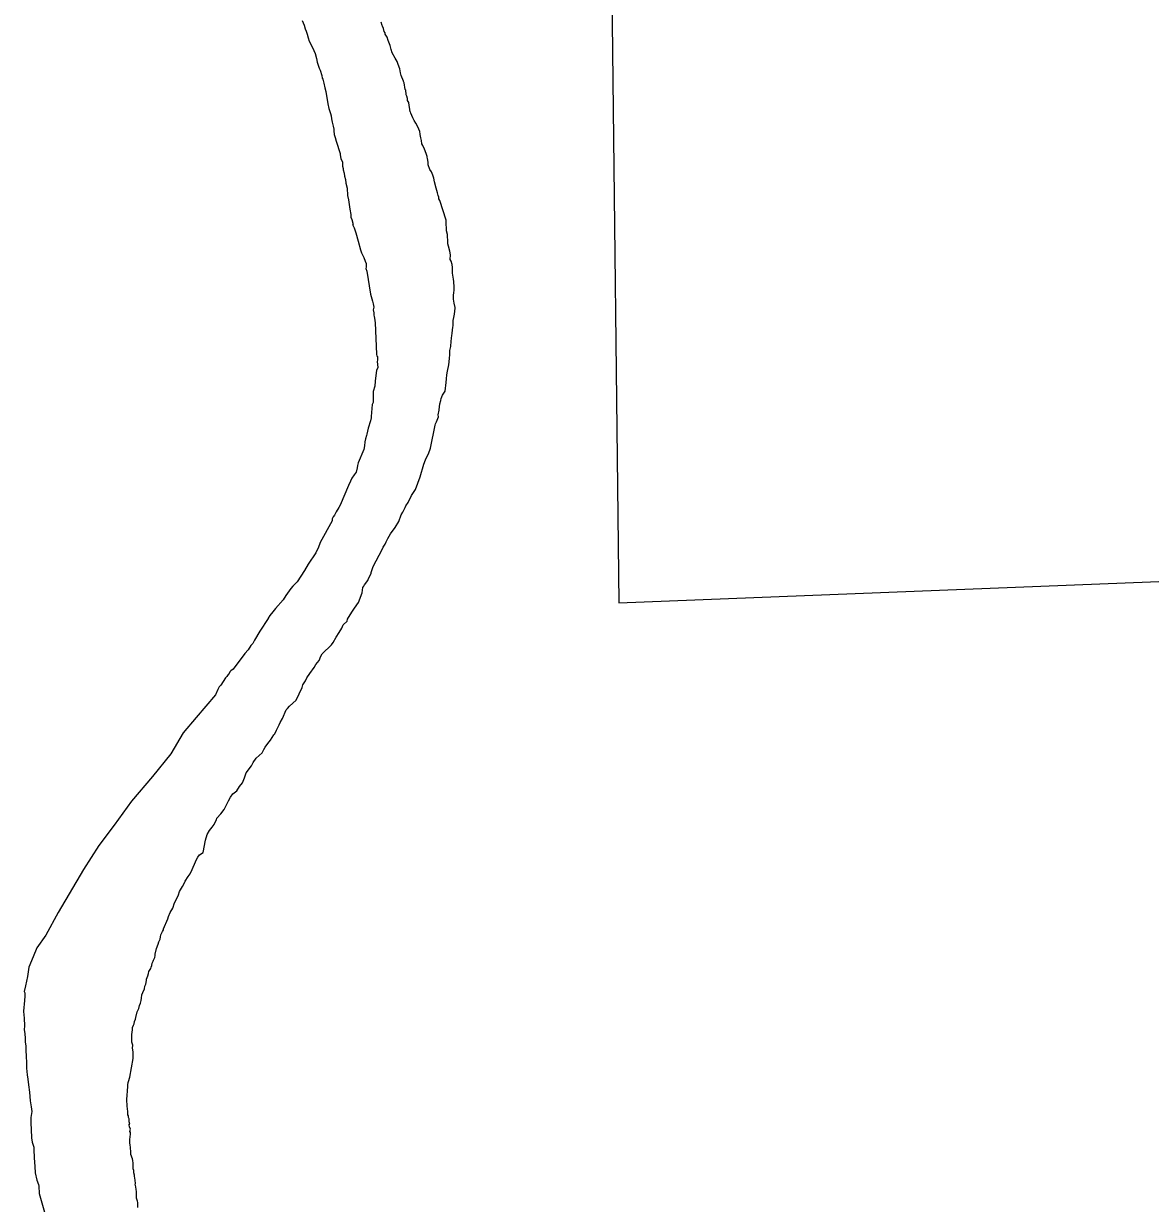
# Model space of a CAD drawing. Extents: x -939622 to -934222, y 1383701 to 1385301.
# Drawn here: x -935901.48 to -935894.15, y 1383950.49 to 1383958.16 of the extents above; entities that cross this region are included whole.
import ezdxf

# ---------------------------------------------------------------- set-up
doc = ezdxf.new("R2010")
doc.units = 0
doc.layers.add('Level 7', color=7, linetype='Continuous')
doc.layers.add('Level 9', color=7, linetype='Continuous')

msp = doc.modelspace()

# ---------------------------------------------------------------- linework, layer by layer
at = {"layer": 'Level 7'}
msp.add_lwpolyline([(-935897.6511, 1383958.3597), (-935897.6053, 1383954.3937), (-935889.3156, 1383954.721), (-935889.2347, 1383950.7073), (-935885.2992, 1383950.8163), (-935885.4351, 1383958.8848), (-935885.4892, 1383964.1179)], dxfattribs=at)
at = {"layer": 'Level 9'}
for points in [[(-935899.6668, 1383958.1817), (-935899.6537, 1383958.1521), (-935899.6468, 1383958.1282), (-935899.6402, 1383958.1134), (-935899.6335, 1383958.0926), (-935899.6266, 1383958.0688), (-935899.6198, 1383958.048), (-935899.6132, 1383958.0332), (-935899.6068, 1383958.0214), (-935899.6002, 1383958.0066), (-935899.5905, 1383957.9858), (-935899.5808, 1383957.9681), (-935899.5736, 1383957.9353), (-935899.5697, 1383957.9114), (-935899.5562, 1383957.8727), (-935899.5497, 1383957.8579), (-935899.5395, 1383957.8252), (-935899.5358, 1383957.8073), (-935899.5326, 1383957.8014), (-935899.5256, 1383957.7745), (-935899.5185, 1383957.7447), (-935899.5116, 1383957.7209), (-935899.4996, 1383957.6401)], [(-935898.7296, 1383956.8652), (-935898.7302, 1383956.8832), (-935898.771, 1383957.0112), (-935898.7775, 1383957.023), (-935898.7778, 1383957.032), (-935898.7812, 1383957.0439), (-935898.7849, 1383957.0618), (-935898.795, 1383957.0915), (-935898.8056, 1383957.1333), (-935898.8095, 1383957.1572), (-935898.8161, 1383957.175), (-935898.826, 1383957.1987), (-935898.8356, 1383957.2134), (-935898.8457, 1383957.2432), (-935898.8463, 1383957.2612), (-935898.8502, 1383957.2851), (-935898.8536, 1383957.294), (-935898.8537, 1383957.297), (-935898.8605, 1383957.3179), (-935898.8705, 1383957.3446), (-935898.8803, 1383957.3683), (-935898.8868, 1383957.3801), (-935898.8906, 1383957.401), (-935898.8942, 1383957.4189), (-935898.898, 1383957.4399), (-935898.8981, 1383957.4429), (-935898.9018, 1383957.4608), (-935898.9083, 1383957.4756), (-935898.9182, 1383957.4993), (-935898.9278, 1383957.514), (-935898.9374, 1383957.5317), (-935898.9471, 1383957.5494), (-935898.9602, 1383957.579), (-935898.9605, 1383957.588), (-935898.9635, 1383957.5879), (-935898.9677, 1383957.6179), (-935898.9711, 1383957.6298), (-935898.9718, 1383957.6478), (-935898.9813, 1383957.6625), (-935898.9818, 1383957.6746), (-935898.9853, 1383957.6895), (-935898.9887, 1383957.6984), (-935898.9891, 1383957.7104), (-935898.9924, 1383957.7193), (-935898.9928, 1383957.7283), (-935898.996, 1383957.7342), (-935899.0036, 1383957.7761), (-935899.0069, 1383957.785), (-935899.007, 1383957.788), (-935899.0233, 1383957.8235), (-935899.027, 1383957.8414), (-935899.031, 1383957.8684), (-935899.041, 1383957.8951), (-935899.0478, 1383957.9159), (-935899.0606, 1383957.9365), (-935899.0799, 1383957.9719), (-935899.0867, 1383957.9927), (-935899.0937, 1383958.0196), (-935899.1069, 1383958.0522), (-935899.1136, 1383958.073), (-935899.1264, 1383958.0936), (-935899.1268, 1383958.1026), (-935899.1331, 1383958.1114), (-935899.1368, 1383958.1293), (-935899.1433, 1383958.1441), (-935899.1465, 1383958.15), (-935899.1533, 1383958.1708)], [(-935899.4996, 1383957.6401), (-935899.4924, 1383957.6102), (-935899.4857, 1383957.5894), (-935899.4822, 1383957.5775), (-935899.4787, 1383957.5626), (-935899.4749, 1383957.5416), (-935899.4711, 1383957.5207), (-935899.4641, 1383957.4939), (-935899.4604, 1383957.476), (-935899.46, 1383957.4639), (-935899.4591, 1383957.4399), (-935899.4524, 1383957.4221), (-935899.4455, 1383957.3982), (-935899.4185, 1383957.318), (-935899.4182, 1383957.309), (-935899.4143, 1383957.285), (-935899.4044, 1383957.2613), (-935899.4042, 1383957.2553), (-935899.4034, 1383957.2342), (-935899.3999, 1383957.2193), (-935899.3995, 1383957.2103), (-935899.3927, 1383957.1895), (-935899.392, 1383957.1685), (-935899.3852, 1383957.1476), (-935899.3813, 1383957.1237), (-935899.3741, 1383957.0909), (-935899.3723, 1383957.0428), (-935899.3653, 1383957.0159), (-935899.3576, 1383956.9711), (-935899.357, 1383956.956), (-935899.3497, 1383956.9202), (-935899.349, 1383956.9021), (-935899.3425, 1383956.8873), (-935899.3352, 1383956.8545), (-935899.3382, 1383956.8544), (-935899.3318, 1383956.8426), (-935899.3285, 1383956.8337), (-935899.3183, 1383956.8009), (-935899.3013, 1383956.7474), (-935899.2871, 1383956.6907), (-935899.2804, 1383956.6699), (-935899.2643, 1383956.6404), (-935899.2574, 1383956.6166), (-935899.2508, 1383956.6018), (-935899.2499, 1383956.5777), (-935899.2526, 1383956.5686), (-935899.2459, 1383956.5508), (-935899.2223, 1383956.4011), (-935899.2087, 1383956.3565), (-935899.205, 1383956.3386), (-935899.2012, 1383956.3177), (-935899.2035, 1383956.2995), (-935899.1999, 1383956.2816), (-935899.1993, 1383956.2665), (-935899.199, 1383956.2575), (-935899.1955, 1383956.2456), (-935899.1914, 1383956.2157), (-935899.1838, 1383956.0112), (-935899.1803, 1383955.9993), (-935899.1772, 1383955.9964), (-935899.1768, 1383955.9844), (-935899.1763, 1383955.9724), (-935899.179, 1383955.9633), (-935899.1745, 1383955.9243), (-935899.1829, 1383955.9059), (-935899.1853, 1383955.8908), (-935899.1923, 1383955.8363), (-935899.194, 1383955.8031), (-935899.2048, 1383955.7696), (-935899.2055, 1383955.7094), (-935899.2051, 1383955.6974), (-935899.2106, 1383955.6851), (-935899.2167, 1383955.6066), (-935899.2164, 1383955.5976), (-935899.2217, 1383955.5793), (-935899.2379, 1383955.5306), (-935899.2454, 1383955.4911), (-935899.2481, 1383955.482), (-935899.2533, 1383955.4607), (-935899.2586, 1383955.4425), (-935899.2606, 1383955.4153), (-935899.2657, 1383955.391), (-935899.3015, 1383955.3054), (-935899.3068, 1383955.2871), (-935899.3092, 1383955.272), (-935899.3142, 1383955.2447), (-935899.3285, 1383955.2261), (-935899.3427, 1383955.2045), (-935899.3511, 1383955.1861), (-935899.365, 1383955.1585), (-935899.4202, 1383955.03), (-935899.4287, 1383955.0146), (-935899.4456, 1383954.9869), (-935899.4568, 1383954.9654), (-935899.4654, 1383954.9531), (-935899.4709, 1383954.9408), (-935899.4705, 1383954.9288), (-935899.5492, 1383954.7873), (-935899.552, 1383954.7812), (-935899.5601, 1383954.7568), (-935899.5767, 1383954.7201)], [(-935899.465, 1383954.1372), (-935899.4452, 1383954.1711), (-935899.4254, 1383954.202), (-935899.4084, 1383954.2297), (-935899.4002, 1383954.2511), (-935899.3741, 1383954.2761), (-935899.3716, 1383954.2883), (-935899.3433, 1383954.3345), (-935899.3262, 1383954.3592), (-935899.3006, 1383954.3963), (-935899.276, 1383954.4604), (-935899.2712, 1383954.4937), (-935899.2656, 1383954.503), (-935899.2599, 1383954.5122), (-935899.2399, 1383954.5401), (-935899.2344, 1383954.5523), (-935899.2177, 1383954.5861), (-935899.2179, 1383954.5921), (-935899.2044, 1383954.6317), (-935899.1455, 1383954.7423), (-935899.14, 1383954.7576), (-935899.1257, 1383954.7762), (-935899.1203, 1383954.7914), (-935899.1091, 1383954.8129), (-935899.0922, 1383954.8436), (-935899.0607, 1383954.884), (-935899.0382, 1383954.9239), (-935899.0218, 1383954.9667), (-935899.0105, 1383954.9852), (-935898.9967, 1383955.0158), (-935898.991, 1383955.0251), (-935898.9768, 1383955.0467), (-935898.9545, 1383955.0927), (-935898.929, 1383955.1327), (-935898.8991, 1383955.2152), (-935898.8751, 1383955.2973), (-935898.8695, 1383955.3066), (-935898.8614, 1383955.331), (-935898.8446, 1383955.3647), (-935898.831, 1383955.4013), (-935898.8005, 1383955.55), (-935898.7979, 1383955.5591), (-935898.7923, 1383955.5714), (-935898.7786, 1383955.605), (-935898.782, 1383955.6169), (-935898.7742, 1383955.6473), (-935898.7743, 1383955.6503), (-935898.7697, 1383955.6896), (-935898.7645, 1383955.7109), (-935898.762, 1383955.723), (-935898.7538, 1383955.7444), (-935898.7368, 1383955.7722), (-935898.7298, 1383955.8266), (-935898.7277, 1383955.8508), (-935898.7258, 1383955.8779), (-935898.7207, 1383955.9022), (-935898.7131, 1383955.9416), (-935898.7109, 1383955.9628), (-935898.7088, 1383955.9869), (-935898.7066, 1383956.0081), (-935898.7046, 1383956.0353), (-935898.6996, 1383956.0625), (-935898.6979, 1383956.0957), (-935898.6956, 1383956.1139), (-935898.6933, 1383956.135), (-935898.6907, 1383956.1442), (-935898.6887, 1383956.1713), (-935898.6861, 1383956.1835), (-935898.6838, 1383956.2016), (-935898.6849, 1383956.2317), (-935898.6796, 1383956.2499), (-935898.6744, 1383956.2712), (-935898.6699, 1383956.3105), (-935898.6701, 1383956.3165), (-935898.6771, 1383956.3434), (-935898.6811, 1383956.3703), (-935898.6816, 1383956.3823), (-935898.6821, 1383956.3974), (-935898.6796, 1383956.4095), (-935898.6774, 1383956.4307), (-935898.678, 1383956.4487), (-935898.6794, 1383956.4848), (-935898.6829, 1383956.4997), (-935898.6874, 1383956.5386), (-935898.6882, 1383956.5597), (-935898.6887, 1383956.5747), (-935898.6895, 1383956.5958), (-935898.6963, 1383956.6166), (-935898.7027, 1383956.6284), (-935898.7009, 1383956.6586), (-935898.7048, 1383956.6825), (-935898.715, 1383956.7152), (-935898.7185, 1383956.7301), (-935898.7194, 1383956.7542), (-935898.7197, 1383956.7602), (-935898.72, 1383956.7692), (-935898.7208, 1383956.7903), (-935898.7277, 1383956.8141), (-935898.7284, 1383956.8351), (-935898.7291, 1383956.8532), (-935898.7296, 1383956.8652)], [(-935899.5767, 1383954.7201), (-935899.6279, 1383954.6459), (-935899.6505, 1383954.6059), (-935899.6761, 1383954.5688), (-935899.6987, 1383954.5319), (-935899.7277, 1383954.5037), (-935899.7391, 1383954.4882), (-935899.7734, 1383954.4418), (-935899.7903, 1383954.414), (-935899.8392, 1383954.358), (-935899.8564, 1383954.3363), (-935899.8765, 1383954.3114), (-935899.8879, 1383954.296), (-935899.8878, 1383954.293), (-935899.9417, 1383954.2097), (-935899.9755, 1383954.1512), (-935899.9867, 1383954.1297), (-935900.0013, 1383954.1171), (-935900.0182, 1383954.0894), (-935900.0383, 1383954.0645), (-935900.1155, 1383953.9623), (-935900.1302, 1383953.9527), (-935900.1359, 1383953.9465), (-935900.1444, 1383953.9311), (-935900.1473, 1383953.928), (-935900.1558, 1383953.9156), (-935900.1644, 1383953.9063), (-935900.1957, 1383953.8599), (-935900.2073, 1383953.8475), (-935900.2157, 1383953.8321), (-935900.2293, 1383953.7955)], [(-935900.7294, 1383951.7567), (-935900.7241, 1383951.775), (-935900.7186, 1383951.7902), (-935900.7133, 1383951.8085), (-935900.7109, 1383951.8236), (-935900.7087, 1383951.8448), (-935900.7032, 1383951.86), (-935900.6921, 1383951.8845), (-935900.6898, 1383951.9027), (-935900.6843, 1383951.9149), (-935900.6792, 1383951.9392), (-935900.6795, 1383951.9482), (-935900.6713, 1383951.9696), (-935900.6659, 1383951.9849), (-935900.6633, 1383951.997), (-935900.6606, 1383952.0031), (-935900.652, 1383952.0155), (-935900.6494, 1383952.0246), (-935900.6438, 1383952.0369), (-935900.6414, 1383952.052), (-935900.6358, 1383952.0643), (-935900.6331, 1383952.0704), (-935900.6247, 1383952.0888), (-935900.6222, 1383952.1009), (-935900.6225, 1383952.1099), (-935900.6149, 1383952.1463), (-935900.6039, 1383952.1738), (-935900.5985, 1383952.1891), (-935900.5902, 1383952.2075), (-935900.5877, 1383952.2226), (-935900.5852, 1383952.2347), (-935900.574, 1383952.2562), (-935900.5684, 1383952.2685), (-935900.5687, 1383952.2745), (-935900.5411, 1383952.3388), (-935900.5356, 1383952.354), (-935900.5246, 1383952.3815), (-935900.5077, 1383952.4092), (-935900.4969, 1383952.4428), (-935900.4773, 1383952.4796), (-935900.4719, 1383952.4949), (-935900.4637, 1383952.5163), (-935900.4439, 1383952.5501), (-935900.4355, 1383952.5655), (-935900.4272, 1383952.5839), (-935900.4073, 1383952.6147), (-935900.396, 1383952.6332), (-935900.382, 1383952.6608), (-935900.3599, 1383952.7098), (-935900.3544, 1383952.7251), (-935900.346, 1383952.7404), (-935900.3346, 1383952.7559), (-935900.3112, 1383952.7719), (-935900.2961, 1383952.8507), (-935900.2855, 1383952.8872), (-935900.2685, 1383952.9149), (-935900.2513, 1383952.9367), (-935900.2399, 1383952.9521), (-935900.2315, 1383952.9675), (-935900.223, 1383952.9829), (-935900.2205, 1383952.995), (-935900.1945, 1383953.0231), (-935900.1746, 1383953.0509), (-935900.1466, 1383953.1062), (-935900.1325, 1383953.1308), (-935900.1183, 1383953.1524), (-935900.092, 1383953.1714), (-935900.0751, 1383953.1992), (-935900.055, 1383953.224), (-935900.0412, 1383953.2576), (-935900.0304, 1383953.2882), (-935899.9961, 1383953.3346), (-935899.9849, 1383953.3561), (-935899.9649, 1383953.3839), (-935899.9272, 1383953.4185), (-935899.916, 1383953.44), (-935899.9076, 1383953.4553), (-935899.8905, 1383953.48), (-935899.8733, 1383953.5018), (-935899.8506, 1383953.5357), (-935899.8448, 1383953.542), (-935899.8337, 1383953.5665), (-935899.817, 1383953.6002), (-935899.8086, 1383953.6156), (-935899.7946, 1383953.6432), (-935899.7696, 1383953.6983), (-935899.761, 1383953.7077), (-935899.7496, 1383953.7232), (-935899.706, 1383953.7609), (-935899.667, 1383953.8437), (-935899.6617, 1383953.8619), (-935899.6446, 1383953.8867), (-935899.6364, 1383953.908), (-935899.6165, 1383953.9359), (-935899.5879, 1383953.9731), (-935899.5767, 1383953.9946), (-935899.5566, 1383954.0194), (-935899.5456, 1383954.0469), (-935899.5372, 1383954.0623), (-935899.4764, 1383954.1218), (-935899.465, 1383954.1372)], [(-935900.2293, 1383953.7955), (-935900.3552, 1383953.649), (-935900.4404, 1383953.5496), (-935900.5209, 1383953.4124), (-935900.6392, 1383953.2657), (-935900.7765, 1383953.1047), (-935900.8901, 1383952.9485), (-935900.9894, 1383952.816), (-935901.0888, 1383952.6598), (-935901.2545, 1383952.3806), (-935901.3349, 1383952.2339), (-935901.3936, 1383952.15)], [(-935901.3936, 1383952.15), (-935901.4154, 1383952.0919), (-935901.4438, 1383952.0256), (-935901.4533, 1383951.9641), (-935901.467, 1383951.9036)], [(-935901.467, 1383951.9036), (-935901.4746, 1383951.8672), (-935901.4713, 1383951.8583), (-935901.4705, 1383951.8372), (-935901.4745, 1383951.7829), (-935901.4768, 1383951.7647), (-935901.4788, 1383951.7376), (-935901.4741, 1383951.6926), (-935901.4723, 1383951.6445), (-935901.4743, 1383951.6173), (-935901.4704, 1383951.5934), (-935901.4692, 1383951.5603), (-935901.4684, 1383951.5393), (-935901.4644, 1383951.5123), (-935901.4641, 1383951.5063)], [(-935900.7351, 1383950.462), (-935900.7363, 1383950.4951), (-935900.7367, 1383950.5041), (-935900.7433, 1383950.5219), (-935900.744, 1383950.5399), (-935900.7446, 1383950.555), (-935900.7447, 1383950.558), (-935900.745, 1383950.567), (-935900.7455, 1383950.579), (-935900.7491, 1383950.597), (-935900.7528, 1383950.6149), (-935900.7499, 1383950.618), (-935900.7537, 1383950.6389), (-935900.7577, 1383950.6659), (-935900.7579, 1383950.6719), (-935900.7615, 1383950.6868), (-935900.7619, 1383950.6988), (-935900.7621, 1383950.7018), (-935900.7655, 1383950.7137), (-935900.7661, 1383950.7288), (-935900.7663, 1383950.7348), (-935900.7668, 1383950.7498), (-935900.7675, 1383950.7679), (-935900.771, 1383950.7798), (-935900.781, 1383950.8065), (-935900.7814, 1383950.8185), (-935900.7817, 1383950.8275), (-935900.7824, 1383950.8456), (-935900.7826, 1383950.8516), (-935900.7863, 1383950.8695), (-935900.7868, 1383950.8815), (-935900.7869, 1383950.8845), (-935900.7872, 1383950.8936), (-935900.7873, 1383950.8966), (-935900.7877, 1383950.9056), (-935900.7852, 1383950.9207), (-935900.783, 1383950.9419), (-935900.7833, 1383950.9509), (-935900.7866, 1383950.9568), (-935900.7841, 1383950.9719), (-935900.7907, 1383950.9867), (-935900.7911, 1383950.9988), (-935900.7914, 1383951.0048), (-935900.7884, 1383951.0049), (-935900.7919, 1383951.0198), (-935900.7926, 1383951.0378), (-935900.7959, 1383951.0468), (-935900.7964, 1383951.0588), (-935900.7996, 1383951.0647), (-935900.8001, 1383951.0797), (-935900.8004, 1383951.0857), (-935900.8047, 1383951.1217), (-935900.8063, 1383951.1638), (-935900.8066, 1383951.1728), (-935900.8041, 1383951.1849), (-935900.8046, 1383951.2), (-935900.8021, 1383951.2121), (-935900.8028, 1383951.2301), (-935900.8029, 1383951.2331), (-935900.8001, 1383951.2393), (-935900.8009, 1383951.2603), (-935900.7984, 1383951.2755), (-935900.7957, 1383951.2816), (-935900.7987, 1383951.2815), (-935900.7957, 1383951.2816), (-935900.7877, 1383951.309), (-935900.7652, 1383951.4302), (-935900.7654, 1383951.4362), (-935900.7666, 1383951.4663), (-935900.7669, 1383951.4753), (-935900.7708, 1383951.4993), (-935900.7685, 1383951.5174), (-935900.7752, 1383951.5382), (-935900.774, 1383951.5864), (-935900.7716, 1383951.6016), (-935900.7692, 1383951.6167), (-935900.7697, 1383951.6318), (-935900.7643, 1383951.647), (-935900.7586, 1383951.6563), (-935900.7562, 1383951.6714), (-935900.7508, 1383951.6867), (-935900.7482, 1383951.6988), (-935900.7406, 1383951.7352), (-935900.7377, 1383951.7383), (-935900.7294, 1383951.7567)], [(-935901.4641, 1383951.5063), (-935901.4632, 1383951.4823), (-935901.4619, 1383951.4462), (-935901.4603, 1383951.4041), (-935901.459, 1383951.368), (-935901.4544, 1383951.3261), (-935901.4503, 1383951.2961), (-935901.446, 1383951.2602), (-935901.4412, 1383951.2122), (-935901.436, 1383951.1552), (-935901.4286, 1383951.1163), (-935901.4245, 1383951.0864), (-935901.432, 1383951.0469), (-935901.4306, 1383951.0079), (-935901.4292, 1383950.9718), (-935901.4291, 1383950.9688), (-935901.4271, 1383950.9147), (-935901.4231, 1383950.8877), (-935901.4129, 1383950.855), (-935901.4123, 1383950.84), (-935901.4103, 1383950.7859), (-935901.4051, 1383950.7289), (-935901.4036, 1383950.6868), (-935901.3928, 1383950.639), (-935901.3828, 1383950.6123), (-935901.3794, 1383950.6004), (-935901.3776, 1383950.5523), (-935901.3293, 1383950.3855)]]:
    msp.add_lwpolyline(points, dxfattribs=at)

doc.saveas('drawing.dxf')
